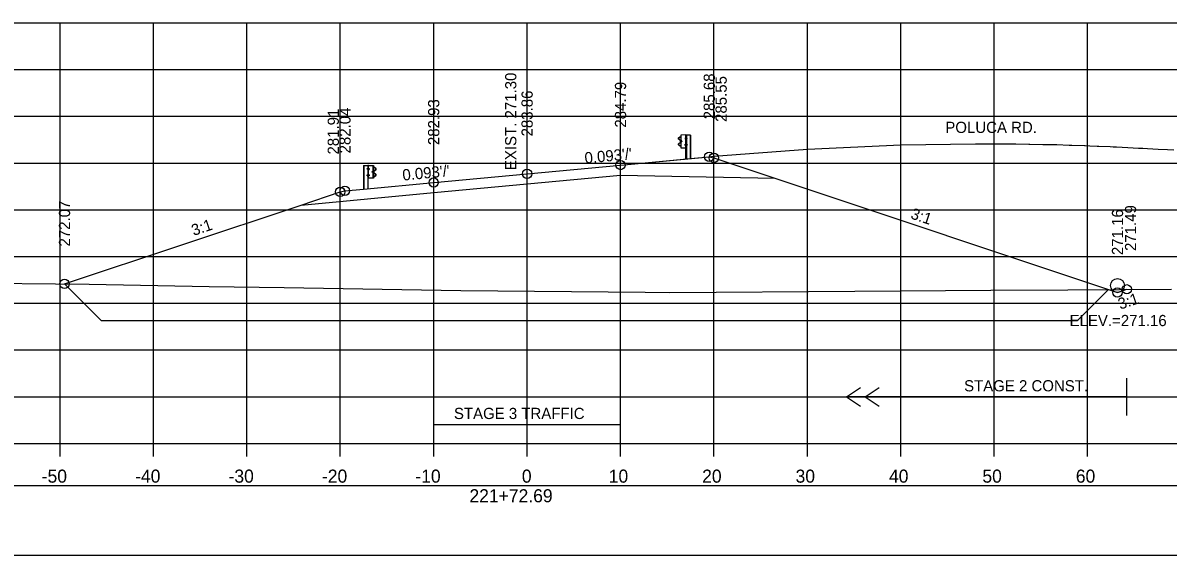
# Model space of a CAD drawing. Extents: x 4667 to 1632277, y -2100 to 724501.
# Drawn here: x 5723.2 to 5845.8, y -615.7 to -558.8 of the extents above; entities that cross this region are included whole.
import ezdxf

# ---------------------------------------------------------------- set-up
doc = ezdxf.new("R2010")
doc.units = 0
for name, color, linetype in [('R_Alt Surface', 7, 'Continuous'), ('R_Axis', 7, 'Continuous'), ('R_Axis Annot', 7, 'Continuous'), ('R_Draft', 7, 'Continuous'), ('R_Drive', 7, 'Continuous'), ('R_Exist Surface', 7, 'Continuous'), ('R_Fin Surface', 7, 'Continuous'), ('R_Fin Surface Annot', 7, 'Continuous'), ('R_Grid', 7, 'Continuous'), ('R_No Plot', 7, 'Continuous'), ('R_Proposed CofA', 7, 'Continuous'), ('R_ROW', 7, 'Continuous'), ('R_Temp Easement', 7, 'Continuous'), ('R_Water', 7, 'Continuous'), ('R_Water Annot', 7, 'Continuous')]:
    doc.layers.add(name, color=color, linetype=linetype)

msp = doc.modelspace()

# ---------------------------------------------------------------- linework, layer by layer
at = {"layer": 'R_Alt Surface'}
msp.add_lwpolyline([(5753, -578.24), (5767.18, -576.91), (5777.18, -575.98), (5787.18, -575.04), (5803.71, -575.38)], dxfattribs=at)
at = {"layer": 'R_Axis'}
for p, q in [((5667.18, -603.75), (5947.18, -603.75)), ((5727.18, -605.15), (5727.18, -603.75)), ((5737.18, -605.15), (5737.18, -603.75)), ((5747.18, -605.15), (5747.18, -603.75)), ((5757.18, -605.15), (5757.18, -603.75)), ((5767.18, -605.15), (5767.18, -603.75)), ((5777.18, -605.15), (5777.18, -603.75)), ((5787.18, -605.15), (5787.18, -603.75)), ((5797.18, -605.15), (5797.18, -603.75)), ((5807.18, -605.15), (5807.18, -603.75)), ((5817.18, -605.15), (5817.18, -603.75)), ((5827.18, -605.15), (5827.18, -603.75)), ((5837.18, -605.15), (5837.18, -603.75))]:
    msp.add_line(p, q, dxfattribs=at)
at = {"layer": 'R_Draft'}
for p, q in [((5759.68, -574.01), (5759.68, -576.53)), ((5759.71, -574.01), (5759.71, -576.53)), ((5760.08, -574.42), (5760.08, -574.33)), ((5760.14, -574.32), (5760.09, -574.32)), ((5760.14, -574.35), (5760.09, -574.35)), ((5760.14, -574.41), (5760.09, -574.41)), ((5760.14, -574.44), (5760.09, -574.44)), ((5760.14, -574.41), (5760.1, -574.41)), ((5760.21, -574.01), (5760.14, -574.02)), ((5760.14, -574.44), (5760.14, -574.32)), ((5760.18, -576.53), (5760.18, -574.01)), ((5760.21, -574.01), (5760.2, -574.01)), ((5760.26, -574.38), (5760.21, -574.38)), ((5760.22, -574.32), (5760.27, -574.32)), ((5760.22, -574.45), (5760.27, -574.45)), ((5760.27, -574.32), (5760.27, -574.45)), ((5760.64, -574.75), (5760.64, -574.65)), ((5760.7, -574.64), (5760.65, -574.64)), ((5760.7, -574.67), (5760.65, -574.67)), ((5760.7, -574.73), (5760.65, -574.73)), ((5760.7, -574.73), (5760.65, -574.73)), ((5760.7, -574.76), (5760.65, -574.76)), ((5760.7, -574.76), (5760.7, -574.64)), ((5760.71, -575.38), (5760.71, -574.02)), ((5760.85, -574.23), (5760.74, -574.17)), ((5760.84, -574.24), (5760.75, -574.19)), ((5760.75, -574.76), (5760.75, -574.63)), ((5760.77, -574.76), (5760.77, -574.63)), ((5760.79, -574.56), (5760.97, -574.46)), ((5760.94, -574.93), (5760.79, -574.84)), ((5760.96, -574.91), (5760.8, -574.82)), ((5760.81, -574.58), (5760.98, -574.48)), ((5760.97, -574.35), (5760.84, -574.24)), ((5760.98, -574.33), (5760.85, -574.23)), ((5760.07, -575.11), (5760.07, -575.02)), ((5760.13, -575), (5760.08, -575)), ((5760.13, -575.04), (5760.08, -575.04)), ((5760.13, -575.1), (5760.08, -575.1)), ((5760.13, -575.13), (5760.08, -575.13)), ((5760.13, -575.1), (5760.09, -575.1)), ((5760.13, -575.13), (5760.13, -575)), ((5760.21, -575.38), (5760.17, -575.38)), ((5760.26, -575.07), (5760.21, -575.07)), ((5760.27, -575), (5760.22, -575)), ((5760.27, -575.13), (5760.22, -575.13)), ((5760.27, -575.13), (5760.27, -575)), ((5760.74, -575.22), (5760.84, -575.16)), ((5760.74, -575.24), (5760.86, -575.18)), ((5760.84, -575.16), (5760.97, -575.05)), ((5760.86, -575.18), (5760.98, -575.07))]:
    msp.add_line(p, q, dxfattribs=at)
msp.add_lwpolyline([(5759.68, -574.01), (5760.14, -574.02), (5760.14, -576.53)], dxfattribs=at)
for points in [[(5760.08, -574.35), (5760.08, -574.41), (5760.06, -574.41), (5760.06, -574.35)], [(5760.14, -574.3), (5760.14, -574.46), (5760.15, -574.46), (5760.15, -574.3)], [(5760.73, -574.01), (5760.73, -575.38), (5760.21, -575.38), (5760.21, -574.01)], [(5760.26, -574.32), (5760.26, -574.45), (5760.21, -574.45), (5760.21, -574.32)], [(5760.64, -574.67), (5760.64, -574.73), (5760.61, -574.73), (5760.61, -574.67)], [(5760.69, -574.62), (5760.69, -574.78), (5760.7, -574.78), (5760.7, -574.62)], [(5760.07, -575.04), (5760.07, -575.1), (5760.05, -575.1), (5760.05, -575.04)], [(5760.13, -574.98), (5760.13, -575.15), (5760.14, -575.15), (5760.14, -574.98)], [(5760.26, -575), (5760.26, -575.13), (5760.21, -575.13), (5760.21, -575)]]:
    msp.add_lwpolyline(points, close=True, dxfattribs=at)
for centre, radius, start, end in [((5760.11, -574.33), 0.022, 134.5745, 222.2244), ((5760.18, -574.38), 0.0922, 159.7423, 200.2577), ((5760.11, -574.43), 0.025, 140.9334, 216.6234), ((5760.66, -574.65), 0.022, 134.5745, 222.2244), ((5760.73, -574.7), 0.0922, 159.7423, 200.2577), ((5760.67, -574.75), 0.025, 140.9334, 216.6234), ((5760.84, -574.64), 0.0865, 118.106, 175.0444), ((5760.82, -574.77), 0.0703, 171.7804, 246.8536), ((5760.84, -574.64), 0.0622, 118.106, 175.0444), ((5760.77, -574.7), 0.0453, 282.9554, 86.0697), ((5760.82, -574.77), 0.0462, 171.7804, 246.8536), ((5760.9, -575.01), 0.0854, 325.2184, 59.12), ((5760.9, -575.01), 0.109, 325.2184, 59.12), ((5760.94, -574.4), 0.062, 299.2499, 57.9783), ((5760.94, -574.4), 0.0856, 299.2499, 57.9783), ((5760.1, -575.02), 0.022, 134.5745, 222.2244), ((5760.17, -575.07), 0.0922, 159.7423, 200.2577), ((5760.1, -575.11), 0.025, 140.9334, 216.6234)]:
    msp.add_arc(centre, radius, start, end, dxfattribs=at)
at = {"layer": 'R_Exist Surface'}
msp.add_lwpolyline([(5667.18, -586.73), (5677.76, -586.65), (5698.24, -586.65), (5715.89, -586.56), (5730.3, -586.71), (5743.13, -586.96), (5751.19, -587.07), (5770.1, -587.39), (5789.82, -587.57), (5792.47, -587.59), (5812.28, -587.45), (5826.84, -587.36), (5835.07, -587.3), (5846.16, -587.24)], dxfattribs=at)
at = {"layer": 'R_Fin Surface'}
for points in [[(5787.18, -573.96), (5796.68, -573.07), (5797.18, -573.03), (5807.18, -572.25), (5817.18, -571.8), (5825.18, -571.68), (5826.61, -571.68), (5826.62, -571.68), (5826.62, -571.68), (5827.19, -571.68), (5828.05, -571.68), (5828.05, -571.68), (5829.47, -571.7), (5829.49, -571.7), (5830.89, -571.72), (5830.94, -571.72), (5830.99, -571.72), (5832.4, -571.75), (5832.48, -571.75), (5833.87, -571.78), (5835.2, -571.82), (5835.35, -571.83), (5835.51, -571.83), (5836.86, -571.88), (5836.93, -571.88), (5837.42, -571.9), (5838.22, -571.93), (5838.38, -571.94), (5839.61, -571.99), (5839.92, -572), (5840.27, -572.02), (5841.49, -572.08), (5842.63, -572.14), (5843.1, -572.16), (5843.61, -572.19), (5844.73, -572.25), (5845.75, -572.31), (5846.4, -572.35)], [(5727.66, -586.68), (5753, -578.24), (5757.18, -576.84), (5757.68, -576.72), (5759.68, -576.53), (5767.18, -575.83), (5777.18, -574.9), (5787.18, -573.96), (5794.68, -573.26), (5796.68, -573.07), (5797.18, -573.2), (5803.71, -575.38), (5840.38, -587.6), (5841.38, -587.26)]]:
    msp.add_lwpolyline(points, dxfattribs=at)
at = {"layer": 'R_Grid'}
for p, q in [((5667.18, -558.75), (5947.18, -558.75)), ((5727.18, -603.75), (5727.18, -558.75)), ((5737.18, -603.75), (5737.18, -558.75)), ((5747.18, -603.75), (5747.18, -558.75)), ((5757.18, -603.75), (5757.18, -558.75)), ((5767.18, -603.75), (5767.18, -558.75)), ((5777.18, -603.75), (5777.18, -558.75)), ((5787.18, -603.75), (5787.18, -558.75)), ((5797.18, -603.75), (5797.18, -558.75)), ((5807.18, -603.75), (5807.18, -558.75)), ((5817.18, -603.75), (5817.18, -558.75)), ((5827.18, -603.75), (5827.18, -558.75)), ((5837.18, -603.75), (5837.18, -558.75)), ((5667.18, -563.75), (5947.18, -563.75)), ((5667.18, -568.75), (5947.18, -568.75)), ((5667.18, -573.75), (5947.18, -573.75)), ((5667.18, -578.75), (5947.18, -578.75)), ((5667.18, -583.75), (5947.18, -583.75)), ((5667.18, -588.75), (5947.18, -588.75)), ((5667.18, -593.75), (5947.18, -593.75)), ((5667.18, -598.75), (5947.18, -598.75)), ((5667.18, -603.75), (5947.18, -603.75))]:
    msp.add_line(p, q, dxfattribs=at)
at = {"layer": 'R_No Plot'}
for p, q in [((5793.39, -571.06), (5793.52, -570.96)), ((5793.56, -571.31), (5793.39, -571.21)), ((5793.4, -571.08), (5793.53, -570.98)), ((5793.57, -571.29), (5793.4, -571.19)), ((5793.52, -570.96), (5793.63, -570.9)), ((5793.53, -570.98), (5793.62, -570.93)), ((5793.66, -572.11), (5793.66, -570.75)), ((5794.15, -571.05), (5794.1, -571.05)), ((5794.1, -571.05), (5794.1, -571.18)), ((5794.1, -571.12), (5794.16, -571.12)), ((5794.15, -571.18), (5794.1, -571.18)), ((5794.16, -570.74), (5794.17, -570.74)), ((5794.16, -570.74), (5794.23, -570.75)), ((5794.19, -573.26), (5794.19, -570.74)), ((5794.23, -571.17), (5794.23, -571.05)), ((5794.23, -571.05), (5794.28, -571.05)), ((5794.23, -571.08), (5794.28, -571.08)), ((5794.23, -571.14), (5794.27, -571.14)), ((5794.23, -571.14), (5794.28, -571.14)), ((5794.23, -571.17), (5794.28, -571.17)), ((5794.28, -571.16), (5794.28, -571.06)), ((5794.65, -570.75), (5794.65, -573.26)), ((5794.68, -570.75), (5794.68, -573.26)), ((5793.51, -571.91), (5793.38, -571.8)), ((5793.52, -571.9), (5793.4, -571.79)), ((5793.41, -571.64), (5793.57, -571.55)), ((5793.42, -571.66), (5793.58, -571.57)), ((5793.62, -571.97), (5793.51, -571.91)), ((5793.63, -571.95), (5793.52, -571.9)), ((5793.6, -571.49), (5793.6, -571.36)), ((5793.62, -571.49), (5793.62, -571.36)), ((5793.67, -571.49), (5793.67, -571.37)), ((5793.67, -571.37), (5793.72, -571.37)), ((5793.67, -571.4), (5793.72, -571.4)), ((5793.67, -571.46), (5793.72, -571.46)), ((5793.67, -571.46), (5793.72, -571.46)), ((5793.67, -571.49), (5793.72, -571.49)), ((5793.73, -571.48), (5793.73, -571.38)), ((5794.1, -571.86), (5794.1, -571.74)), ((5794.1, -571.74), (5794.15, -571.74)), ((5794.1, -571.8), (5794.16, -571.8)), ((5794.1, -571.86), (5794.15, -571.86)), ((5794.16, -572.11), (5794.19, -572.11)), ((5794.24, -571.86), (5794.24, -571.74)), ((5794.24, -571.74), (5794.29, -571.74)), ((5794.24, -571.77), (5794.29, -571.77)), ((5794.24, -571.83), (5794.28, -571.83)), ((5794.24, -571.83), (5794.29, -571.83)), ((5794.24, -571.86), (5794.29, -571.86)), ((5794.29, -571.85), (5794.29, -571.75))]:
    msp.add_line(p, q, dxfattribs=at)
for points in [[(5793.63, -570.75), (5793.64, -572.11), (5794.16, -572.11), (5794.16, -570.74)], [(5794.1, -571.05), (5794.1, -571.18), (5794.16, -571.18), (5794.16, -571.05)], [(5794.23, -571.03), (5794.23, -571.2), (5794.22, -571.2), (5794.22, -571.03)], [(5794.29, -571.08), (5794.29, -571.14), (5794.31, -571.14), (5794.31, -571.08)], [(5793.67, -571.35), (5793.67, -571.52), (5793.66, -571.52), (5793.66, -571.35)], [(5793.73, -571.4), (5793.73, -571.46), (5793.76, -571.46), (5793.76, -571.4)], [(5794.1, -571.74), (5794.1, -571.86), (5794.16, -571.86), (5794.16, -571.74)], [(5794.24, -571.72), (5794.24, -571.88), (5794.23, -571.88), (5794.23, -571.72)], [(5794.3, -571.77), (5794.3, -571.83), (5794.32, -571.83), (5794.32, -571.77)]]:
    msp.add_lwpolyline(points, close=True, dxfattribs=at)
msp.add_lwpolyline([(5794.68, -570.75), (5794.23, -570.75), (5794.23, -573.26)], dxfattribs=at)
for centre in [(5787.18, -573.96), (5796.68, -573.07), (5797.18, -573.2), (5777.18, -574.9), (5767.18, -575.83), (5757.18, -576.84), (5757.68, -576.72), (5727.66, -586.68), (5840.38, -587.6), (5841.38, -587.26)]:
    msp.add_circle(centre, 0.5, dxfattribs=at)
for centre, radius, start, end in [((5793.43, -571.13), 0.0856, 122.0217, 240.7501), ((5793.43, -571.13), 0.062, 122.0217, 240.7501), ((5794.26, -571.06), 0.022, 317.7756, 45.4255), ((5794.19, -571.11), 0.0922, 339.7423, 20.2577), ((5794.26, -571.16), 0.025, 323.3766, 39.0666), ((5793.47, -571.74), 0.109, 120.88, 214.7816), ((5793.47, -571.74), 0.0854, 120.88, 214.7816), ((5793.53, -571.37), 0.0622, 4.9556, 61.894), ((5793.6, -571.44), 0.0453, 93.9303, 257.0446), ((5793.53, -571.37), 0.0865, 4.9556, 61.894), ((5793.55, -571.5), 0.0462, 293.1464, 8.2196), ((5793.55, -571.5), 0.0703, 293.1464, 8.2196), ((5793.71, -571.38), 0.022, 317.7756, 45.4255), ((5793.64, -571.43), 0.0922, 339.7423, 20.2577), ((5793.7, -571.48), 0.025, 323.3766, 39.0666), ((5794.27, -571.75), 0.022, 317.7756, 45.4255), ((5794.2, -571.8), 0.0922, 339.7423, 20.2577), ((5794.27, -571.85), 0.025, 323.3766, 39.0666)]:
    msp.add_arc(centre, radius, start, end, dxfattribs=at)
at = {"layer": 'R_Proposed CofA'}
for p, q in [((5811.38, -598.75), (5812.88, -597.75)), ((5813.38, -598.75), (5814.88, -597.75)), ((5811.38, -598.75), (5812.88, -599.75)), ((5813.38, -598.75), (5814.88, -599.75))]:
    msp.add_line(p, q, dxfattribs=at)
msp.add_lwpolyline([(5667.23, -615.7), (5947.13, -615.7), (5947.13, -608.28), (5667.23, -608.28)], close=True, dxfattribs=at)
at = {"layer": 'R_ROW'}
for p, q in [((5727.66, -586.68), (5731.57, -590.59)), ((5839.41, -587.28), (5836.1, -590.59)), ((5731.57, -590.59), (5836.1, -590.59))]:
    msp.add_line(p, q, dxfattribs=at)
at = {"layer": 'R_Temp Easement'}
for p, q in [((5841.38, -600.75), (5841.38, -596.75)), ((5841.38, -598.75), (5811.38, -598.75)), ((5767.18, -603.75), (5767.18, -599.75)), ((5787.18, -603.75), (5787.18, -599.75)), ((5787.18, -601.75), (5767.18, -601.75))]:
    msp.add_line(p, q, dxfattribs=at)
at = {"layer": 'R_Water'}
msp.add_circle((5840.38, -586.85), 0.75, dxfattribs=at)

# ---------------------------------------------------------------- texts
at = {"layer": 'R_Axis Annot'}
for s, p in [('-50', (5725.22, -607.95)), ('-40', (5735.22, -607.95)), ('-30', (5745.22, -607.95)), ('-20', (5755.22, -607.95)), ('-10', (5765.22, -607.95)), ('0', (5776.62, -607.95)), ('10', (5785.92, -607.95)), ('20', (5795.92, -607.95)), ('30', (5805.92, -607.95)), ('40', (5815.92, -607.95)), ('50', (5825.92, -607.95)), ('60', (5835.92, -607.95)), ('221+72.69', (5771.01, -610.05))]:
    msp.add_text(s, height=1.4, dxfattribs=at).set_placement(p)
at = {"layer": 'R_Drive'}
msp.add_text('POLUCA RD.', height=1.2, dxfattribs=at).set_placement((5821.95, -570.53))
at = {"layer": 'R_Fin Surface Annot'}
for s, rotation, p in [('284.79', 90, (5787.78, -569.96)), ('285.68', 90, (5797.28, -569.07)), ('285.55', 90, (5798.55, -569.35)), ('283.86', 90, (5777.78, -570.9)), ('282.93', 90, (5767.78, -571.83)), ('281.91', 90, (5757.03, -572.84)), ('282.04', 90, (5758.28, -572.72)), ("0.093'/'", 5.3342, (5783.39, -573.81)), ("0.093'/'", 5.3342, (5763.89, -575.63)), ('272.07', 90, (5728.26, -582.68)), ('3:1', 341.5651, (5818.15, -579.66)), ('271.49', 90, (5842.38, -583.16)), ('3:1', 18.4349, (5741.48, -581.55)), ('271.16', 90, (5840.98, -583.6)), ('3:1', 18.4349, (5840.67, -589.44))]:
    msp.add_text(s, height=1.2, rotation=rotation, dxfattribs=at).set_placement(p)
at = {"layer": 'R_Temp Easement'}
msp.add_text('EXIST. 271.30', height=1.2, rotation=90, dxfattribs=at).set_placement((5776.03, -574.51))
for s, p in [('STAGE 2 CONST.', (5823.96, -598.18)), ('STAGE 3 TRAFFIC', (5769.35, -601.14))]:
    msp.add_text(s, height=1.1985, dxfattribs=at).set_placement(p)
at = {"layer": 'R_Water Annot'}
msp.add_text('ELEV.=271.16', height=1.2, dxfattribs=at).set_placement((5835.25, -591.2))

doc.saveas('drawing.dxf')
